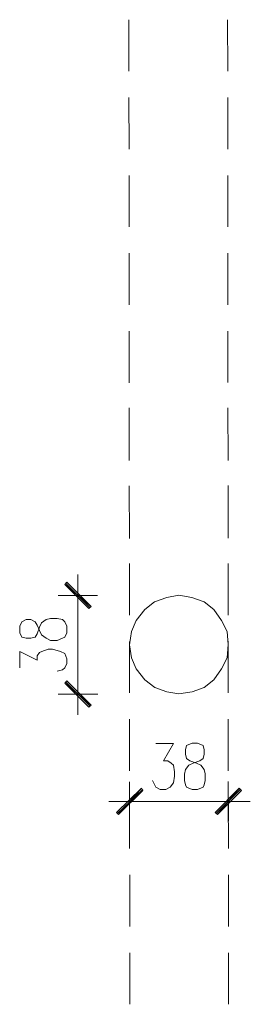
# Model space of a CAD drawing. Header units: inches. Extents: x -5850 to 5646, y 8947 to 13007.
# Tile 399 of 548: x -936 to -847, y 10070 to 10450. Entities that reach past the tile are written whole.
import ezdxf

# ---------------------------------------------------------------- set-up
doc = ezdxf.new("R2010")
doc.units = ezdxf.units.IN
doc.header["$MEASUREMENT"] = 0
doc.layers.add('at_Entity', color=7, linetype='Continuous')
doc.layers.add('at_Solid', color=7, linetype='Continuous')

msp = doc.modelspace()

# ---------------------------------------------------------------- hatches: boundary and pattern name
at = {"layer": 'at_Solid', "lineweight": 20}
for points in [[(-917.99, 10232.76), (-918.83, 10231.91), (-908.69, 10223.48)], [(-918.83, 10231.91), (-908.69, 10223.48), (-909.54, 10222.63)], [(-908.66, 10185.46), (-918.8, 10193.9), (-917.96, 10194.75)], [(-909.5, 10184.62), (-908.66, 10185.46), (-918.8, 10193.9)], [(-898.9, 10144.07), (-898.06, 10143.23), (-889.2, 10153.37)], [(-898.06, 10143.23), (-889.2, 10153.37), (-888.77, 10152.53)], [(-851.6, 10153.41), (-860.04, 10143.26), (-860.89, 10144.11)], [(-850.76, 10152.57), (-851.6, 10153.41), (-860.04, 10143.26)]]:
    msp.add_hatch(color=7, dxfattribs=at).paths.add_polyline_path(points)

# ---------------------------------------------------------------- linework, layer by layer
at = {"layer": 'at_Entity', "color": 7, "lineweight": 20}
for p, q in [((-894.09, 10429.62), (-894.11, 10449.47)), ((-856.08, 10429.65), (-856.09, 10449.51)), ((-894.06, 10399.63), (-894.08, 10419.48)), ((-856.05, 10399.66), (-856.07, 10419.52)), ((-894.04, 10369.64), (-894.05, 10389.49)), ((-856.02, 10369.67), (-856.04, 10389.53)), ((-894.01, 10339.65), (-894.03, 10359.5)), ((-856, 10339.68), (-856.01, 10359.54)), ((-893.98, 10309.66), (-894, 10329.51)), ((-855.97, 10309.69), (-855.99, 10329.55)), ((-893.96, 10279.67), (-893.97, 10299.95)), ((-855.94, 10279.7), (-855.96, 10299.98)), ((-893.93, 10249.68), (-893.95, 10269.96)), ((-855.91, 10249.71), (-855.93, 10269.99)), ((-893.9, 10220.11), (-893.92, 10239.97)), ((-855.89, 10220.14), (-855.91, 10240)), ((-913.75, 10219.25), (-913.77, 10235.72)), ((-917.99, 10232.76), (-918.83, 10231.91)), ((-918.83, 10231.91), (-908.69, 10223.48)), ((-918.83, 10231.91), (-908.69, 10223.48)), ((-909.54, 10222.63), (-918.83, 10231.91)), ((-909.11, 10223.06), (-918.41, 10232.34)), ((-908.69, 10223.48), (-917.99, 10232.76)), ((-921.37, 10227.69), (-906.16, 10227.7)), ((-874.9, 10227.73), (-879.54, 10226.88)), ((-869.83, 10226.89), (-874.9, 10227.73)), ((-908.69, 10223.48), (-909.54, 10222.63)), ((-884.19, 10225.19), (-887.99, 10222.23)), ((-879.54, 10226.88), (-884.19, 10225.19)), ((-865.18, 10225.2), (-869.83, 10226.89)), ((-861.38, 10222.25), (-865.18, 10225.2)), ((-913.76, 10222.2), (-913.73, 10195.17)), ((-887.99, 10222.23), (-891.37, 10218)), ((-858.42, 10218.03), (-861.38, 10222.25)), ((-935.29, 10217.54), (-936.14, 10215.85)), ((-936.14, 10215.85), (-936.14, 10213.32)), ((-933.61, 10218.39), (-935.29, 10217.54)), ((-931.92, 10218.39), (-933.61, 10218.39)), ((-930.23, 10217.54), (-931.92, 10218.39)), ((-929.38, 10216.28), (-930.23, 10217.54)), ((-928.53, 10214.17), (-929.38, 10216.28)), ((-928.53, 10215.43), (-927.69, 10217.12)), ((-927.69, 10217.12), (-926, 10218.4)), ((-926, 10218.4), (-924.32, 10218.81)), ((-924.32, 10218.81), (-921.78, 10218.82)), ((-921.78, 10218.82), (-919.67, 10218.4)), ((-919.67, 10218.4), (-918.82, 10217.55)), ((-918.82, 10217.55), (-917.98, 10215.86)), ((-917.98, 10215.86), (-917.98, 10213.33)), ((-891.37, 10218), (-893.06, 10213.77)), ((-856.3, 10213.81), (-858.42, 10218.03)), ((-936.14, 10213.32), (-935.29, 10211.63)), ((-930.22, 10211.63), (-929.38, 10212.9)), ((-929.38, 10212.9), (-928.53, 10215.43)), ((-927.69, 10212.48), (-928.53, 10214.17)), ((-926, 10211.21), (-927.69, 10212.48)), ((-917.98, 10213.33), (-918.82, 10211.64)), ((-893.06, 10213.77), (-893.89, 10208.7)), ((-855.88, 10208.74), (-856.3, 10213.81)), ((-935.29, 10211.63), (-933.6, 10211.21)), ((-933.6, 10211.21), (-931.91, 10211.21)), ((-931.91, 10211.21), (-930.22, 10211.63)), ((-924.31, 10210.37), (-926, 10211.21)), ((-921.77, 10210.37), (-924.31, 10210.37)), ((-919.66, 10211.22), (-921.77, 10210.37)), ((-918.82, 10211.64), (-919.66, 10211.22)), ((-893.88, 10190.12), (-893.89, 10209.98)), ((-893.89, 10208.7), (-893.05, 10203.64)), ((-856.29, 10203.67), (-855.88, 10208.74)), ((-855.86, 10190.16), (-855.88, 10210.01)), ((-936.13, 10199.8), (-936.13, 10206.13)), ((-936.13, 10206.13), (-929.37, 10202.76)), ((-929.37, 10204.45), (-928.53, 10205.72)), ((-929.37, 10202.76), (-929.37, 10204.45)), ((-928.53, 10205.72), (-927.68, 10206.14)), ((-927.68, 10206.14), (-925.15, 10206.99)), ((-925.15, 10206.99), (-923.46, 10206.99)), ((-923.46, 10206.99), (-920.5, 10206.15)), ((-920.5, 10206.15), (-918.81, 10205.3)), ((-918.81, 10205.3), (-917.97, 10203.2)), ((-917.97, 10201.51), (-918.81, 10199.82)), ((-917.97, 10203.2), (-917.97, 10201.51)), ((-893.05, 10203.64), (-891.35, 10199.42)), ((-858.4, 10199.45), (-856.29, 10203.67)), ((-919.65, 10198.97), (-921.76, 10198.54)), ((-918.81, 10199.82), (-919.65, 10198.97)), ((-913.74, 10198.13), (-913.72, 10181.65)), ((-891.35, 10199.42), (-887.97, 10195.2)), ((-861.35, 10195.22), (-858.4, 10199.45)), ((-918.8, 10193.9), (-917.96, 10194.75)), ((-908.66, 10185.46), (-918.8, 10193.9)), ((-918.8, 10193.9), (-909.5, 10184.62)), ((-908.66, 10185.46), (-918.8, 10193.9)), ((-918.38, 10194.32), (-909.08, 10185.04)), ((-917.96, 10194.75), (-908.66, 10185.46)), ((-887.97, 10195.2), (-884.16, 10192.24)), ((-865.15, 10192.26), (-861.35, 10195.22)), ((-906.13, 10189.69), (-921.33, 10189.68)), ((-884.16, 10192.24), (-879.51, 10190.55)), ((-879.51, 10190.55), (-874.87, 10189.72)), ((-874.87, 10189.72), (-869.8, 10190.56)), ((-869.8, 10190.56), (-865.15, 10192.26)), ((-909.5, 10184.62), (-908.66, 10185.46)), ((-893.85, 10160.13), (-893.87, 10179.99)), ((-855.83, 10160.16), (-855.85, 10180.02)), ((-883.72, 10170.7), (-876.96, 10170.7)), ((-876.96, 10170.7), (-880.76, 10163.94)), ((-869.78, 10170.71), (-871.89, 10169.87)), ((-867.67, 10170.71), (-869.78, 10170.71)), ((-865.56, 10169.87), (-867.67, 10170.71)), ((-871.89, 10169.87), (-872.31, 10168.18)), ((-872.31, 10168.18), (-872.31, 10166.48)), ((-865.13, 10168.18), (-865.56, 10169.87)), ((-865.13, 10166.49), (-865.13, 10168.18)), ((-880.76, 10163.94), (-879.07, 10163.94)), ((-879.07, 10163.94), (-877.8, 10163.1)), ((-877.8, 10163.1), (-876.95, 10162.26)), ((-872.31, 10166.48), (-871.89, 10164.8)), ((-871.89, 10164.8), (-870.62, 10163.95)), ((-871.04, 10162.26), (-869.35, 10163.11)), ((-870.62, 10163.95), (-868.08, 10163.11)), ((-869.35, 10163.11), (-866.82, 10163.96)), ((-868.08, 10163.11), (-866.39, 10162.27)), ((-866.82, 10163.96), (-865.55, 10164.8)), ((-865.55, 10164.8), (-865.13, 10166.49)), ((-876.95, 10162.26), (-876.53, 10159.73)), ((-876.53, 10159.73), (-876.53, 10158.04)), ((-872.73, 10158.88), (-872.31, 10160.57)), ((-872.31, 10160.57), (-871.04, 10162.26)), ((-866.39, 10162.27), (-865.13, 10160.58)), ((-865.13, 10160.58), (-864.7, 10158.89)), ((-893.83, 10140.7), (-893.85, 10155.91)), ((-884.13, 10154.65), (-884.97, 10156.34)), ((-876.95, 10155.5), (-878.21, 10153.81)), ((-876.53, 10158.04), (-876.95, 10155.5)), ((-872.73, 10156.35), (-872.73, 10158.88)), ((-872.3, 10154.66), (-872.73, 10156.35)), ((-864.7, 10156.36), (-865.12, 10154.67)), ((-864.7, 10158.89), (-864.7, 10156.36)), ((-855.83, 10155.94), (-855.82, 10140.73)), ((-889.2, 10153.37), (-898.9, 10144.07)), ((-888.77, 10152.96), (-898.48, 10143.65)), ((-898.06, 10143.23), (-889.2, 10153.37)), ((-898.06, 10143.23), (-889.2, 10153.37)), ((-888.77, 10152.53), (-898.06, 10143.23)), ((-889.2, 10153.37), (-888.77, 10152.53)), ((-883.71, 10153.8), (-884.13, 10154.65)), ((-882.02, 10152.96), (-883.71, 10153.8)), ((-879.9, 10152.96), (-882.02, 10152.96)), ((-878.21, 10153.81), (-879.9, 10152.96)), ((-871.88, 10153.81), (-872.3, 10154.66)), ((-869.76, 10152.97), (-871.88, 10153.81)), ((-867.66, 10152.97), (-869.76, 10152.97)), ((-865.54, 10153.82), (-867.66, 10152.97)), ((-865.12, 10154.67), (-865.54, 10153.82)), ((-860.89, 10144.11), (-851.6, 10153.41)), ((-860.47, 10143.68), (-851.18, 10152.99)), ((-851.6, 10153.41), (-860.04, 10143.26)), ((-851.6, 10153.41), (-860.04, 10143.26)), ((-860.04, 10143.26), (-850.76, 10152.57)), ((-850.76, 10152.57), (-851.6, 10153.41)), ((-885.39, 10148.31), (-901.86, 10148.29)), ((-893.82, 10130.14), (-893.84, 10150)), ((-887.93, 10148.31), (-861.31, 10148.33)), ((-863.85, 10148.33), (-847.38, 10148.34)), ((-855.81, 10130.17), (-855.83, 10150.03)), ((-898.9, 10144.07), (-898.06, 10143.23)), ((-860.04, 10143.26), (-860.89, 10144.11)), ((-893.8, 10100.15), (-893.81, 10120)), ((-855.78, 10100.18), (-855.8, 10120.03)), ((-893.77, 10070.16), (-893.79, 10090.01)), ((-855.75, 10070.19), (-855.77, 10090.04))]:
    msp.add_line(p, q, dxfattribs=at)

doc.saveas('drawing.dxf')
